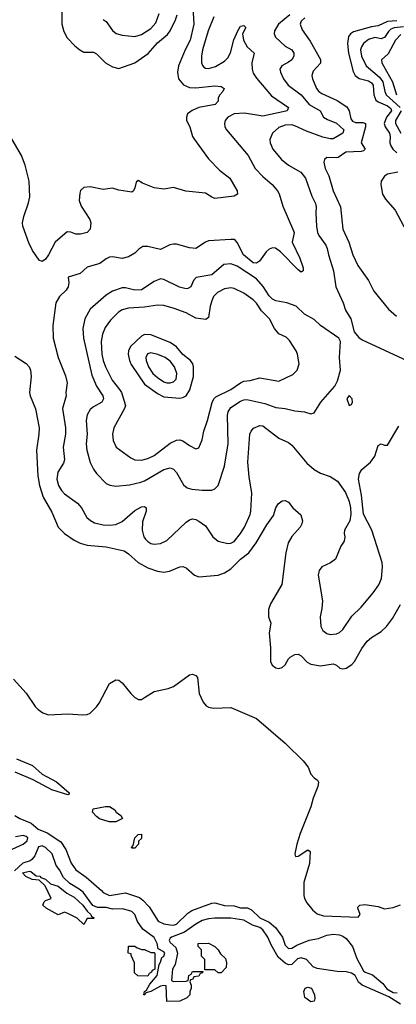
# Model space of a CAD drawing. Header units: inches. Extents: x 884549 to 1028252, y 526810 to 653624.
# Tile 532 of 656: x 962109 to 964464, y 608370 to 614519. Entities that reach past the tile are written whole.
import ezdxf

# ---------------------------------------------------------------- set-up
doc = ezdxf.new("R2010")
doc.units = ezdxf.units.IN
doc.header["$MEASUREMENT"] = 0
doc.layers.add('A9660', color=7, linetype='Continuous')
doc.layers.add('A9661', color=7, linetype='Continuous')

msp = doc.modelspace()

# ---------------------------------------------------------------- linework, layer by layer
at = {"layer": 'A9660', "color": 5}
for points, elevation in [([(963769, 610000), (963774.9, 609994.9), (963881.7, 609890), (963912.8, 609850), (963930, 609806.4), (963950, 609783.6), (963972, 609770), (963976.7, 609756.7), (963973, 609730), (963943.6, 609656.4), (963930, 609602.9), (963863.8, 609436.2), (963842.7, 609370), (963830.2, 609310.2), (963834, 609294), (963850, 609294.9), (963910, 609335.2), (963924.9, 609324.9), (963921.5, 609250), (963885.6, 609130), (963886.6, 609050), (963890.2, 609030), (963904.2, 609004.2), (963939.8, 608959.8), (963970, 608935.7), (964010, 608923.3), (964226, 608914), (964239.1, 608930), (964222.7, 608970), (964224, 608976), (964237, 608990), (964267.6, 608992.4), (964350, 608979.9), (964390, 608966.9), (964445.5, 608974.5), (964490, 608990.4)], 2080), ([(962090, 609903.8), (962190, 609861), (962250, 609807.7), (962339.9, 609759.9), (962418, 609690), (962418, 609682), (962410, 609678), (962309.7, 609709.7), (962192.7, 609772.7), (962080.5, 609820.5)], 2060), ([(962079.3, 609550), (962110.7, 609530), (962180.7, 609500.7), (962224.6, 609464.6), (962281.6, 609441.6), (962365.3, 609385.3), (962397.7, 609337.7), (962430, 609250.7), (962459.6, 609210), (962523.9, 609163.9), (962621.1, 609081.1), (962630, 609069), (962670, 609050.4), (962770, 609066), (962857.6, 609037.6), (962880, 609020), (962918.2, 608978.2), (962974.4, 608890), (963010, 608871.8), (963050, 608865.6), (963070, 608864.1), (963090, 608870.2), (963161.1, 608938.9), (963185.1, 608954.9), (963310, 609001.5), (963330, 609003.2), (963390, 608988), (963450, 608985.8), (963490, 608971.7), (963532.9, 608972.9), (963559.7, 608959.7), (963610, 608910.1), (963670, 608883.8), (963708.2, 608850), (963752.9, 608790), (963770, 608738.4), (963790, 608719.2), (963810, 608720.2), (963841.7, 608738.3), (963918.3, 608770), (963978.5, 608781.5), (964030, 608801.3), (964070, 608809), (964110, 608804.3), (964130, 608796), (964150, 608780.7), (964190, 608731.7), (964216.9, 608656.9), (964259.3, 608579.3), (964270, 608571.2), (964314.8, 608554.8), (964379.5, 608499.5), (964405.7, 608465.7), (964444, 608444), (964470, 608441.4)], 2060), ([(962061.1, 609338.9), (962130, 609370.3), (962156.2, 609390), (962160.5, 609410), (962150, 609418.5), (962130, 609423.9), (962083.8, 609416.2)], 2060), ([(964491.5, 608370), (964417, 608417), (964249.9, 608489.9), (964228.3, 608508.3), (964206, 608550), (964185.1, 608565.1), (964150, 608573), (964094, 608574), (963970, 608593), (963944.8, 608604.8), (963902.9, 608650), (963870, 608660.3), (963846.5, 608653.5), (963810, 608618.9), (963790, 608616), (963770, 608627.1), (963725, 608665), (963681, 608741), (963661.1, 608790), (963630, 608835.7), (963610, 608849.2), (963564.1, 608864.1), (963510, 608896), (963430, 608907.9), (963330, 608908.8), (963290, 608903.8), (963250, 608892.7), (963210, 608870.8), (963138.7, 608821.3), (963058, 608790), (963050, 608782.9), (963043.2, 608770), (963045, 608765), (963050, 608755.5), (963085.5, 608725.5), (963096.3, 608690), (963081, 608619), (963065.5, 608590), (963058, 608518), (963070, 608512), (963150, 608514), (963162, 608518), (963166, 608550), (963182, 608558), (963190, 608574), (963254, 608574), (963252.7, 608567.3), (963238, 608562), (963230, 608546), (963198, 608542), (963192, 608528), (963178, 608522), (963174, 608510), (963182, 608490), (963182, 608470), (963172.7, 608447.3), (963172, 608430), (963154, 608410), (963110, 608389.2), (963028.4, 608388.4), (963026, 608486), (963010, 608488), (962990, 608484), (962930, 608449), (962898, 608442), (962892, 608430), (962886, 608430), (962888.7, 608450), (962902, 608458), (962923.2, 608496.8), (962968, 608550), (962980.4, 608619.6), (962990, 608634), (962998, 608662), (963010, 608671.3), (963017, 608690), (963010, 608698), (962976, 608716), (962969.3, 608750), (962950, 608786.6), (962878.3, 608838.3), (962846.4, 608886.4), (962828.5, 608930), (962810.4, 608950.4), (962754, 608966), (962690, 608964.8), (962650, 608975), (962595.2, 608975.2), (962567.3, 608987.3), (962506.3, 609070), (962481.6, 609090), (962423.5, 609123.5), (962382, 609162), (962357.6, 609210), (962337.5, 609237.5), (962311.6, 609310), (962270, 609348.3), (962250, 609359.2), (962225.9, 609354.1), (962203.1, 609296.9), (962185.8, 609274.2), (962174, 609266), (962128.7, 609251.3), (962076.9, 609203.1)], 2060)]:
    msp.add_lwpolyline(points, dxfattribs=dict(at, elevation=elevation))
at = {"layer": 'A9660', "color": 5, "elevation": 2060}
for points in [[(962710, 609508.7), (962668.9, 609508.9), (962609, 609529), (962590, 609542), (962565.2, 609570), (962568, 609590), (962645.4, 609605.4), (962670, 609604.7), (962703.6, 609583.6), (962712, 609570), (962742, 609550), (962752, 609530)], [(962810, 609346), (962808.7, 609350), (962818, 609362), (962828.7, 609410), (962850, 609431.3), (962870, 609432), (962870, 609406), (962852, 609388), (962851.3, 609370), (962830, 609346)], [(962510, 608868.7), (962468.9, 608908.9), (962410, 608938), (962390, 608946), (962350, 608929.5), (962274, 608970), (962254, 608990), (962262, 609010), (962270, 609018), (962306, 609030), (962268, 609110), (962230, 609146), (962186, 609150), (962148.4, 609168.4), (962126, 609190), (962170, 609202), (962179.6, 609199.6), (962212, 609172), (962234, 609170), (962242, 609162), (962270, 609152), (962302, 609122), (962350, 609106.8), (962403.8, 609063.8), (962450, 609038.8), (962504.7, 608990), (962530, 608952), (962554, 608930), (962558, 608918), (962574, 608910), (962570, 608906), (962530, 608906)], [(962930, 608694), (962950, 608694), (962954, 608690), (962954, 608590), (962938, 608582), (962934, 608570), (962918, 608562), (962910, 608546), (962848.4, 608548.4), (962827.3, 608567.3), (962826, 608630), (962806, 608674), (962806, 608686), (962788, 608690), (962790, 608734), (962830, 608734), (962843.6, 608723.6), (962872.7, 608712.7), (962890, 608712)], [(963350, 608566), (963330, 608586), (963266, 608586), (963266, 608650), (963246, 608670), (963246, 608710), (963226, 608730), (963226, 608750), (963290, 608752), (963330, 608732), (963350.9, 608710.9), (963365.4, 608685.4), (963395.3, 608655.3), (963402, 608630), (963399.6, 608600.4), (963370, 608566)], [(963930, 608385.2), (963892.3, 608412.3), (963887, 608450), (963894, 608470), (963910, 608478), (963934, 608470), (963953, 608430), (963954.4, 608405.6), (963950, 608388.7)]]:
    msp.add_lwpolyline(points, close=True, dxfattribs=at)
at = {"layer": 'A9661', "color": 5}
for points, elevation in [([(963189, 614631), (963198.3, 614490), (963175.4, 614390), (963143.1, 614330), (963102.4, 614230), (963096.5, 614190), (963102.6, 614150), (963132.8, 614112.8), (963170, 614095.5), (963210, 614092.7), (963330, 614104.7), (963370, 614102), (963388, 614090), (963380.4, 614070), (963360.4, 614050), (963350.5, 614030), (963350.6, 614010), (963330.6, 613990), (963230.1, 613969.9), (963187.5, 613952.5), (963159, 613930), (963151.5, 613910), (963153, 613890), (963173.4, 613850), (963188.7, 613790), (963201.7, 613770), (963289.5, 613649.5), (963358.2, 613578.2), (963424, 613530), (963468.9, 613450), (963471.2, 613428.8), (963450, 613416.3), (963330, 613403), (963309.7, 613409.7), (963270, 613435.1), (963148.6, 613448.6), (963070, 613471.6), (963010, 613460.9), (962950.4, 613469.6), (962877.2, 613497.2), (962850, 613514), (962836.9, 613503.1), (962830, 613468.7), (962820.7, 613450), (962810, 613442), (962730, 613453.5), (962690, 613465.6), (962630, 613458.1), (962550, 613474.7), (962510, 613471.1), (962490, 613451), (962484.1, 613435.9), (962480.4, 613390), (962493.6, 613353.6), (962548.4, 613270), (962553, 613250), (962550.4, 613210), (962530.2, 613189.8), (962490, 613178.7), (962460.3, 613180.3), (962428, 613192), (962406.1, 613193.9), (962330.7, 613129.3), (962290, 613049.3), (962270, 613022.7), (962250, 613009.3), (962230, 613016), (962190, 613078), (962165.2, 613125.2), (962128.1, 613230), (962126.3, 613250), (962134.6, 613290), (962164.8, 613375.2), (962173.4, 613413.4), (962167.8, 613510), (962143.9, 613610), (962119.3, 613670), (962010, 613859.1)], 2120), ([(962372.9, 614570), (962373.1, 614490), (962384.2, 614444.2), (962405.6, 614405.6), (962454.7, 614354.7), (962484.2, 614330), (962510, 614316.5), (962570, 614315.6), (962590, 614305.3), (962644.7, 614250), (962690, 614223.7), (962730, 614213.8), (962830, 614250.2), (962912.6, 614307.4), (962970, 614373.2), (963033.7, 614426.3), (963050.3, 614449.7), (963083.1, 614516.9), (963093.8, 614550)], 2120), ([(963323.3, 614536.7), (963287.4, 614450), (963252.2, 614330), (963245.6, 614290), (963245.7, 614250), (963251.6, 614231.6), (963261.5, 614221.5), (963270, 614215.9), (963290, 614213.1), (963332.7, 614227.3), (963390, 614260.7), (963410, 614280.8), (963428.4, 614311.6), (963447.7, 614392.3), (963473.5, 614450), (963490, 614477.8), (963510, 614483.1), (963523.1, 614470), (963501.7, 614430), (963509.6, 614390), (963531.7, 614350), (963574.9, 614310), (963560.4, 614250), (963561.9, 614210), (963570, 614184), (963590, 614154.2), (963683.8, 614043.8), (963789.1, 613970), (963782.6, 613950), (963773.4, 613946.6), (963630, 613915.8), (963514.4, 613934.4), (963450.5, 613930), (963410.3, 613910), (963394.6, 613890), (963388.9, 613870), (963391.6, 613850), (963402, 613830), (963536.9, 613670), (963581.1, 613590), (963630, 613538.6), (963687.2, 613490), (963721.3, 613450), (963731.4, 613431.4), (963754.5, 613354.5), (963821.1, 613201.1), (963824.5, 613190), (963812.5, 613130), (963860.1, 613030), (963880.8, 612970), (963881.6, 612950), (963870, 612942.6), (963850, 612957.4), (963739.5, 613070), (963708.4, 613091.6), (963690, 613094.4), (963670, 613086.2), (963650, 613069.7), (963608.5, 613010), (963590, 612997.3), (963570, 613000.6), (963509, 613050), (963470, 613126.6), (963458.9, 613138.9), (963450, 613145.3), (963430, 613146.4), (963290, 613137.4), (963270, 613129.8), (963210, 613089.8), (963170, 613093.5), (963090, 613116.4), (963070, 613117.8), (963047, 613113), (962990, 613084.2), (962910, 613101.7), (962878.5, 613101.5), (962854.1, 613085.9), (962830, 613060.5), (962790, 613038.3), (962750, 613027.4), (962690, 613036.8), (962670, 613035.1), (962650, 613026.3), (962610, 612996.9), (962530, 612972.6), (962486.8, 612933.2), (962411.3, 612910), (962415.6, 612875.6), (962411.9, 612850), (962399.7, 612830), (962358, 612790), (962334, 612750), (962315.5, 612610), (962318.5, 612530), (962350.2, 612410), (962395.5, 612295.5), (962406, 612250), (962397.1, 612190), (962399.3, 612170), (962377, 612090), (962395.9, 611970), (962395, 611930), (962380.4, 611850), (962388.4, 611770), (962383.9, 611750), (962346.6, 611693.4), (962341.5, 611650), (962350.9, 611610), (962370, 611578), (962390, 611558.2), (962470, 611498.8), (962494.8, 611470), (962528.9, 611410), (962550.8, 611390.8), (962577.3, 611377.3), (962630, 611364.1), (962670, 611361.5), (962710, 611367), (962750, 611385.5), (962830, 611454.2), (962870, 611476), (962890, 611478), (962900.7, 611470), (962900.3, 611450), (962876.7, 611383.3), (962874, 611330), (962885.7, 611290), (962894.8, 611274.8), (962910, 611259.2), (962930, 611248.5), (962950, 611244.3), (962990, 611247.6), (963030, 611265.4), (963150, 611380.9), (963170, 611394.6), (963190, 611400.9), (963210, 611397.7), (963230, 611387.7), (963270, 611357.4), (963317.7, 611290), (963350, 611261.3), (963410, 611248.3), (963430, 611250.2), (963450, 611260.8), (963490, 611310.3), (963515, 611350), (963550, 611428), (963554.2, 611450), (963561.8, 611561.8), (963543.1, 611663.1), (963535.1, 611755.1), (963548.7, 611931.3), (963556.4, 611950), (963571.5, 611968.5), (963610, 611985.2), (963630, 611982.4), (963730, 611906.2), (963790, 611878.3), (963810, 611862.6), (963904.1, 611750), (963950, 611710.2), (963990, 611686), (964050, 611665.5), (964096, 611636), (964146, 611566), (964170.3, 611510), (964178.7, 611470), (964180.3, 611430), (964173.7, 611390), (964140.3, 611330), (964137.7, 611310), (964142.8, 611290), (964138.6, 611261.4), (964116.9, 611230), (964084.2, 611150), (964053.6, 611126.4), (963998.7, 611101.3), (963981.7, 611078.3), (963976.4, 611050), (964001.7, 610890), (963998.5, 610841.5), (963988.7, 610790), (963991.8, 610730), (964004.5, 610704.5), (964030, 610684.9), (964050, 610679.6), (964090, 610683.2), (964110, 610691.6), (964129.7, 610710), (964186.4, 610793.6), (964243.5, 610850), (964320.6, 610939.4), (964354.6, 610990), (964371.4, 611030), (964378.1, 611101.9), (964376.5, 611130), (964312.2, 611330), (964258.5, 611430), (964247.1, 611550), (964228, 611650), (964234.7, 611685.3), (964249.4, 611710), (964303.9, 611756.1), (964330, 611793.4), (964350, 611858.8), (964370, 611870.5), (964390, 611862), (964410, 611860.7), (964480.5, 611979.5)], 2140), ([(962630, 614520.2), (962650, 614507.6), (962690, 614450.3), (962712.8, 614432.8), (962750, 614421.3), (962830, 614414.2), (962870, 614426), (962930, 614462.7), (962960.9, 614499.1), (962982.2, 614557.8)], 2140), ([(963797.5, 614550), (963728, 614490), (963702.2, 614450), (963700.2, 614430), (963709.1, 614410), (963770, 614354.2), (963810.2, 614330), (963823.2, 614310), (963822.5, 614290), (963810, 614268.7), (963790, 614252.4), (963748.4, 614230), (963736.5, 614210), (963739.7, 614190), (963759.4, 614150), (963788.7, 614110), (963870, 614050.1), (963920.2, 613990), (963987.1, 613950), (964010, 613909.5), (964034.7, 613894.7), (964090, 613872.6), (964135.3, 613830), (964129.4, 613810.6), (964110, 613796.8), (964070, 613774.4), (964050, 613774.8), (964004.7, 613784.7), (963901.7, 613821.7), (963830, 613855.4), (963810, 613861.1), (963770, 613860.6), (963730, 613845.6), (963690.3, 613810), (963674.3, 613770), (963675.2, 613750), (963691.3, 613710), (963745.4, 613645.4), (963790.1, 613610.1), (963866.8, 613566.8), (963896.6, 613530), (963936.1, 613416.1), (963958.5, 613370), (963962.7, 613350), (963960.2, 613310), (963965.1, 613230), (963971, 613190), (963980.1, 613170), (964023.5, 613110), (964031.8, 613090), (964039.4, 613050), (964071.1, 612950), (964085.8, 612850), (964131.2, 612750), (964145.7, 612705.7), (964179, 612650), (964201.3, 612570), (964230, 612533.4), (964250, 612519.3), (964530.1, 612390.1)], 2160), ([(963892.2, 614530), (963869.4, 614510), (963863.5, 614490), (963874.9, 614454.9), (963925, 614385), (963990.6, 614270), (963990, 614247.4), (963943.6, 614196.4), (963935.6, 614170), (963939.8, 614150), (963965.1, 614090), (963980.6, 614070), (963997.9, 614057.9), (964094.4, 614014.4), (964154.5, 613974.5), (964170.1, 613950.1), (964179.8, 613899.8), (964190, 613884.1), (964210, 613877.3), (964256, 613876), (964271.8, 613870), (964271, 613850), (964245.1, 613750), (964270.2, 613710), (964260, 613700), (964244.8, 613695.2), (964148.5, 613691.5), (964101, 613659), (964090, 613655.4), (964030, 613658.3), (964014.6, 613645.4), (964011.8, 613628.2), (964020.2, 613590), (964042.7, 613542.7), (964068.7, 613450), (964115, 613350), (964129.4, 613210), (964167.8, 613130), (964193.2, 613050), (964224.1, 612984.1), (964290.2, 612890), (964324.3, 612824.3), (964415.8, 612710), (964466.5, 612666.5)], 2180), ([(964467.8, 614512.2), (964410, 614507.2), (964350, 614479.6), (964310, 614474.6), (964197.6, 614442.4), (964177.5, 614430), (964166, 614414), (964159.9, 614370), (964166.3, 614310), (964194.6, 614194.6), (964206.1, 614170), (964231.1, 614151.1), (964290, 614135.9), (964310, 614125), (964320.1, 614110), (964323.6, 614050), (964336.5, 614016.5), (964350, 614004.8), (964410, 613981.4), (964430, 613963.2), (964434.8, 613950), (964403.3, 613910), (964388.8, 613870), (964393.8, 613850), (964421.5, 613810), (964425.3, 613790), (964423.5, 613750), (964430.1, 613730), (964442.6, 613710), (964466.8, 613686.8)], 2220), ([(964510, 614474.2), (964450, 614466.8), (964430, 614459.2), (964414.9, 614445.1), (964390, 614408.1), (964377.6, 614402.4), (964370, 614399.6), (964330, 614407.5), (964290, 614394.3), (964259.8, 614370), (964246.3, 614350), (964240.8, 614330), (964246.7, 614290), (964275.4, 614230), (964360.1, 614160.1), (964379.5, 614130), (964392.2, 614070), (964401.5, 614050), (964488.3, 613970)], 2240), ([(964493, 614427), (964458.6, 614390), (964414.4, 614305.6), (964372.2, 614267.8), (964373.7, 614250), (964383.3, 614230), (964440.1, 614130), (964466.2, 614050)], 2260), ([(964494.4, 613950), (964459.2, 613890), (964459.4, 613870), (964493.2, 613810)], 2240), ([(964474.4, 613565.6), (964410, 613554.9), (964390, 613542.4), (964370, 613511.1), (964367.2, 613490), (964377.7, 613430), (964397.4, 613397.4), (964458.2, 613330), (964544.6, 613164.6)], 2220), ([(962078.2, 612418.2), (962150, 612371.6), (962168.9, 612350), (962176.2, 612330), (962181.3, 612290), (962171.3, 612190), (962174.7, 612170), (962208.6, 612088.6), (962230.2, 611970), (962229.4, 611930), (962213.7, 611830), (962222.3, 611670), (962233.3, 611610), (962256.7, 611536.7), (962310, 611443.7), (962350.2, 611350), (962390.1, 611310), (962449.4, 611269.4), (962487.4, 611250), (962530, 611238.1), (962650, 611225.9), (962762, 611202), (962790, 611183.5), (962850, 611129.1), (962910, 611095.8), (962970, 611074.5), (963010, 611069.1), (963045.8, 611074.2), (963110, 611102.6), (963130, 611104.9), (963150, 611094.9), (963203, 611050), (963230, 611039.6), (963350, 611049.5), (963390, 611064.3), (963430, 611089.6), (963489.6, 611150.4), (963542, 611190), (963587.9, 611252.1), (963655, 611365), (963696.5, 611423.5), (963709.9, 611470.1), (963724.7, 611495.3), (963750, 611513.4), (963770, 611517), (963790, 611506.4), (963816.4, 611470), (963866.3, 611426.3), (963878.3, 611390), (963874.3, 611370), (963863.1, 611350), (963810, 611291.8), (963788.9, 611251.1), (963773.5, 611190), (963748.3, 610991.7), (963676.5, 610870), (963664.5, 610835.5), (963666, 610790), (963680.3, 610750), (963669, 610689), (963676.5, 610596.5), (963676.9, 610510), (963686.9, 610486.9), (963710, 610471.4), (963730, 610467.6), (963750, 610473.4), (963769.6, 610490), (963790, 610527.3), (963801.5, 610538.5), (963830, 610554.9), (963850, 610557), (963870, 610546.4), (963907.4, 610507.4), (963930, 610495), (963990, 610484.4), (964070, 610495.3), (964090, 610487), (964110.8, 610470), (964130, 610464), (964150, 610469), (964187.2, 610492.8), (964202.2, 610510), (964248.9, 610591.1), (964281.9, 610638.1), (964310, 610661.6), (964370, 610697.4), (964402, 610730), (964440.3, 610779.7), (964490, 610867.3)], 2120), ([(962070, 610400.4), (962150, 610313.1), (962206.4, 610230), (962224.9, 610210), (962253.7, 610190), (962290, 610178.1), (962410, 610184.5), (962503.3, 610176.7), (962530, 610179.1), (962550, 610187.3), (962590, 610227.3), (962605.1, 610250), (962670, 610373), (962710, 610396.3), (962730, 610394), (962750, 610377.3), (962803.8, 610310), (962830, 610286), (962852.8, 610272.8), (962870, 610274.4), (962890, 610284.9), (962950, 610324), (963037.1, 610342.9), (963070, 610354.4), (963170, 610426.8), (963190, 610431.6), (963210, 610422.9), (963220.1, 610410), (963231.7, 610310), (963256.2, 610256.2), (963274.8, 610234.8), (963290, 610226), (963320, 610220), (963430, 610224.1), (963590, 610155.7), (963769, 610000)], 2080)]:
    msp.add_lwpolyline(points, dxfattribs=dict(at, elevation=elevation))
for points, elevation in [([(963430, 612994.2), (963385.2, 612990), (963310, 612926.3), (963211.7, 612908.3), (963196.2, 612890), (963179.7, 612850), (963160.9, 612839.1), (963150, 612837), (963107.4, 612847.4), (963010, 612896.4), (962990, 612899.7), (962950, 612884.2), (962870, 612832), (962830, 612829.8), (962770, 612844.4), (962750, 612844.1), (962690, 612824.1), (962650, 612798.8), (962549, 612710), (962515.5, 612650), (962503.2, 612590), (962507.8, 612530), (962559.6, 612299.6), (962588.7, 612230), (962628.6, 612170), (962632.9, 612150), (962621.7, 612130), (962570, 612101.2), (962550, 612084.4), (962530, 612051.6), (962524.5, 612015.5), (962531, 611931), (962525.2, 611870), (962529.6, 611829.6), (962550, 611754), (962570, 611712), (962590, 611684.9), (962650, 611622), (962672.3, 611612.3), (962710, 611606), (962794.8, 611614.8), (962867, 611630), (962890, 611638.9), (963010, 611708.7), (963050, 611719.2), (963070, 611711.4), (963089, 611690), (963134.4, 611614.4), (963155.6, 611595.6), (963186.2, 611586.2), (963250, 611579.7), (963310, 611581.3), (963330, 611588.2), (963350.7, 611609.3), (963389.8, 611730), (963412.4, 611870), (963408.4, 612050), (963413.5, 612070), (963430, 612096.5), (963490, 612136.8), (963510, 612145), (963530, 612146), (963641.1, 612121.1), (963710, 612097.4), (963770, 612091), (963830, 612075.5), (963890.2, 612070.2), (963930, 612057.6), (963950, 612063), (963993.3, 612130), (964078.9, 612230), (964095.9, 612264.1), (964114.7, 612330), (964109.6, 612410), (964114.5, 612510), (964105.2, 612530), (963990, 612609.7), (963950, 612646.6), (963890, 612679.1), (963838.7, 612730), (963779.5, 612750), (963710, 612763.3), (963690, 612774.4), (963670, 612794.5), (963631.6, 612851.6), (963590, 612900.7), (963470, 612979.5)], 2160), ([(963430, 612844.2), (963390, 612837.2), (963345.5, 612814.5), (963321.4, 612790), (963311.7, 612770), (963300.1, 612730), (963290, 612659.3), (963272.8, 612647.2), (963210, 612655.2), (963150, 612688.6), (963075, 612715), (963010, 612733.2), (962970, 612736.2), (962890, 612723), (962790, 612717.2), (962750, 612706.8), (962727.6, 612692.4), (962677.1, 612642.9), (962643.7, 612596.3), (962626.1, 612553.9), (962619.5, 612510), (962622.7, 612430), (962631, 612390), (962645.5, 612350), (962687.7, 612267.7), (962733.9, 612210), (962744.8, 612190), (962771.2, 612110), (962765.3, 612090), (962698.4, 611970), (962688.7, 611930), (962694.6, 611890), (962712.1, 611850), (962803.2, 611783.2), (962830, 611770.8), (962870, 611768.4), (962910, 611777.9), (962950, 611796.4), (963050, 611873.7), (963090, 611893.4), (963110, 611894.6), (963130, 611888.4), (963170, 611859.7), (963210, 611838.4), (963230, 611844), (963250, 611894), (963260.2, 611950), (963283.6, 612016.4), (963312.8, 612127.2), (963323.4, 612150), (963336.3, 612163.7), (963429.9, 612210.1), (963490, 612251.8), (963510, 612260.6), (963550, 612264.8), (963610, 612283), (963730, 612262), (963816.5, 612303.5), (963844.7, 612330), (963855.8, 612370), (963847.1, 612430), (963838.9, 612450), (963795.4, 612515.4), (963775.2, 612535.2), (963730, 612556.4), (963702.8, 612590), (963671.8, 612650), (963620.8, 612700.8), (963589.2, 612749.2), (963568.2, 612770), (963510.4, 612810.4), (963450, 612840.7)], 2180), ([(962890, 612552.9), (962870, 612542.4), (962802.5, 612477.5), (962789.4, 612450.6), (962787.4, 612430), (962795.7, 612390), (962806, 612366), (962890, 612243), (962970, 612183.3), (963010, 612164.5), (963110, 612156.1), (963130, 612158.6), (963150, 612169.4), (963173.6, 612206.4), (963196.1, 612290), (963196.3, 612350), (963191.3, 612370), (963178.2, 612390), (963130, 612427.4), (963090, 612476.6), (963050, 612503.5), (962930, 612550.3)], 2220), ([(962930, 612438.3), (962907.5, 612432.5), (962898.3, 612410), (962899.3, 612390), (962914.7, 612350), (962942.5, 612310), (962970, 612284.2), (963010, 612256.6), (963030, 612250.1), (963050, 612250.1), (963070, 612256.6), (963087.1, 612272.9), (963092.1, 612310), (963077.8, 612350), (963050, 612386.5), (963019.8, 612410), (962972.3, 612427.7)], 2240), ([(964170, 612171.8), (964154, 612150), (964170, 612108.5), (964184.7, 612115.3), (964191.1, 612130), (964189.2, 612150)], 2160)]:
    msp.add_lwpolyline(points, close=True, dxfattribs=dict(at, elevation=elevation))

doc.saveas('drawing.dxf')
